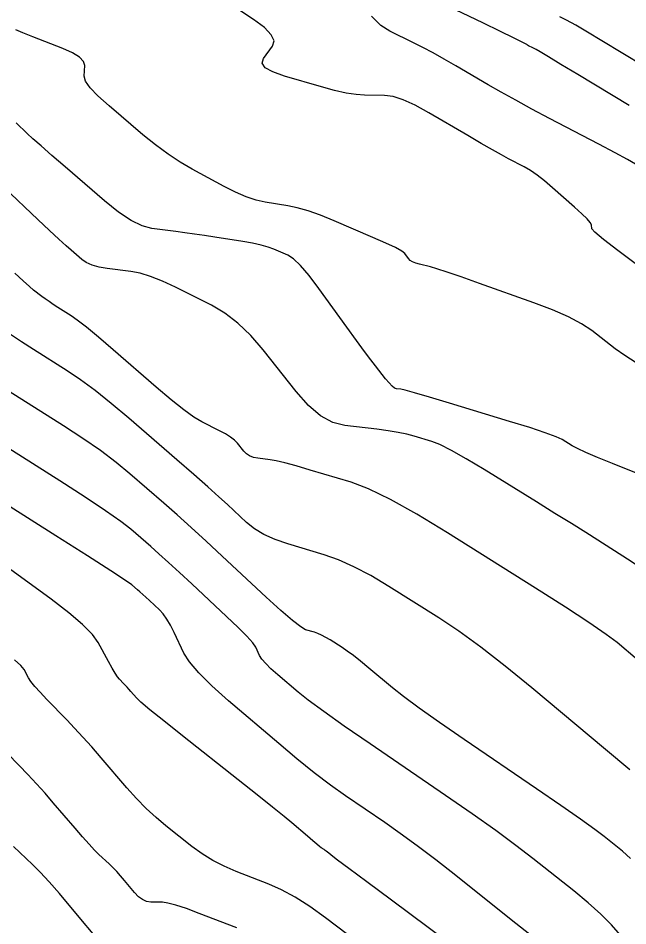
# Model space of a CAD drawing. Extents: x 2082232 to 2083549, y 592624 to 593832.
# Drawn here: x 2082413.2 to 2082450.4, y 593225.4 to 593280.8 of the extents above; entities that cross this region are included whole.
import ezdxf

# ---------------------------------------------------------------- set-up
doc = ezdxf.new("R2010")
doc.units = 0
doc.layers.add('DT_X_Contour_Major', color=7, linetype='Continuous')
doc.layers.add('DT_X_Contour_Minor', color=7, linetype='Continuous')

msp = doc.modelspace()

# ---------------------------------------------------------------- linework, layer by layer
at = {"layer": 'DT_X_Contour_Major'}
for points in [[(2082450.888, 593271.931), (2082450.4, 593272.21), (2082449.656, 593272.614), (2082448.655, 593273.143), (2082445.646, 593274.719), (2082444.566, 593275.29), (2082443.582, 593275.822), (2082442.695, 593276.316), (2082441.905, 593276.77), (2082439.928, 593277.928), (2082439.21, 593278.342), (2082438.542, 593278.712), (2082437.922, 593279.041), (2082437.352, 593279.327), (2082435.895, 593280.034), (2082435.345, 593280.397), (2082434.789, 593280.954)], [(2082451.024, 593241.665), (2082449.768, 593242.717), (2082449.104, 593243.22), (2082448.055, 593243.942), (2082446.62, 593244.881), (2082444.799, 593246.038), (2082439.429, 593249.415), (2082437.55, 593250.558), (2082435.942, 593251.454), (2082434.603, 593252.104), (2082433.534, 593252.507), (2082431.045, 593253.254), (2082430.192, 593253.503), (2082429.501, 593253.691), (2082428.973, 593253.816), (2082428.606, 593253.88), (2082427.843, 593253.969), (2082427.575, 593254.02), (2082427.342, 593254.109), (2082427.145, 593254.235), (2082426.984, 593254.398), (2082426.6, 593254.884), (2082426.424, 593255.068), (2082426.182, 593255.258), (2082425.876, 593255.452), (2082425.503, 593255.652), (2082424.425, 593256.19), (2082423.947, 593256.474), (2082423.325, 593256.921), (2082422.556, 593257.532), (2082421.643, 593258.305), (2082419.013, 593260.586), (2082418.113, 593261.358), (2082417.385, 593261.964), (2082416.828, 593262.403), (2082416.443, 593262.675), (2082415.646, 593263.179), (2082415.361, 593263.363), (2082415.103, 593263.536), (2082414.873, 593263.698), (2082414.669, 593263.849), (2082414.164, 593264.239), (2082413.91, 593264.451), (2082413.526, 593264.794), (2082413.013, 593265.267)], [(2082440.552, 593223.6), (2082436.008, 593226.986), (2082434.505, 593228.106), (2082433.407, 593228.926), (2082432.713, 593229.446), (2082432.422, 593229.667), (2082432.186, 593229.855), (2082432.101, 593229.922), (2082432.022, 593229.982), (2082431.95, 593230.035), (2082431.884, 593230.081), (2082431.717, 593230.195), (2082431.618, 593230.271), (2082431.444, 593230.412), (2082431.197, 593230.62), (2082430.876, 593230.893), (2082429.922, 593231.71), (2082429.449, 593232.104), (2082428.746, 593232.674), (2082427.812, 593233.419), (2082426.649, 593234.341), (2082423.239, 593237.031), (2082422.104, 593237.933), (2082421.258, 593238.618), (2082420.7, 593239.088), (2082420.431, 593239.342), (2082420.098, 593239.731), (2082419.977, 593239.871), (2082419.862, 593240), (2082419.754, 593240.117), (2082419.654, 593240.222), (2082419.395, 593240.487), (2082419.28, 593240.629), (2082419.132, 593240.855), (2082418.949, 593241.164), (2082418.732, 593241.558), (2082418.108, 593242.721), (2082417.752, 593243.213), (2082417.152, 593243.817), (2082416.309, 593244.533), (2082415.223, 593245.361), (2082412.001, 593247.717)]]:
    msp.add_lwpolyline(points, dxfattribs=at)
at = {"layer": 'DT_X_Contour_Minor'}
for points in [[(2082451.038, 593265.733), (2082449.822, 593266.647), (2082448.95, 593267.326), (2082448.422, 593267.769), (2082448.239, 593267.977), (2082448.208, 593268.218), (2082448.135, 593268.353), (2082447.938, 593268.578), (2082447.618, 593268.891), (2082447.174, 593269.294), (2082445.826, 593270.488), (2082445.339, 593270.903), (2082444.889, 593271.253), (2082444.476, 593271.538), (2082444.101, 593271.757), (2082443.149, 593272.256), (2082442.725, 593272.485), (2082442.168, 593272.797), (2082441.478, 593273.193), (2082440.655, 593273.672), (2082438.283, 593275.062), (2082437.447, 593275.519), (2082436.717, 593275.847), (2082436.095, 593276.046), (2082435.579, 593276.116), (2082434.347, 593276.132), (2082433.837, 593276.168), (2082433.23, 593276.264), (2082432.527, 593276.421), (2082431.728, 593276.639), (2082429.468, 593277.299), (2082428.752, 593277.552), (2082428.301, 593277.814), (2082428.114, 593278.086), (2082428.191, 593278.368), (2082428.748, 593279.132), (2082428.832, 593279.449), (2082428.665, 593279.827), (2082428.249, 593280.265), (2082427.582, 593280.763), (2082425.469, 593282.173)], [(2082450.506, 593275.499), (2082447.383, 593277.388), (2082446.346, 593278.015), (2082445.575, 593278.478), (2082445.07, 593278.778), (2082444.832, 593278.915), (2082444.553, 593279.061), (2082444.455, 593279.113), (2082444.373, 593279.157), (2082444.306, 593279.194), (2082444.254, 593279.223), (2082444.136, 593279.292), (2082443.943, 593279.39), (2082443.451, 593279.631), (2082442.661, 593280.016), (2082441.573, 593280.545), (2082438.273, 593282.146)], [(2082451.404, 593277.906), (2082448.845, 593279.455), (2082447.964, 593279.982), (2082447.243, 593280.403), (2082446.68, 593280.718), (2082446.276, 593280.927)], [(2082450.93, 593259.79), (2082450.238, 593260.235), (2082449.652, 593260.658), (2082448.229, 593261.76), (2082447.607, 593262.176), (2082446.808, 593262.6), (2082445.834, 593263.03), (2082444.683, 593263.468), (2082441.379, 593264.645), (2082440.263, 593265.038), (2082439.393, 593265.337), (2082438.77, 593265.54), (2082438.392, 593265.648), (2082437.713, 593265.809), (2082437.48, 593265.877), (2082437.29, 593265.958), (2082437.143, 593266.052), (2082437.038, 593266.161), (2082436.816, 593266.469), (2082436.632, 593266.617), (2082436.247, 593266.831), (2082435.661, 593267.111), (2082434.873, 593267.456), (2082432.504, 593268.465), (2082431.661, 593268.806), (2082430.91, 593269.074), (2082430.249, 593269.267), (2082429.681, 593269.387), (2082428.285, 593269.607), (2082427.736, 593269.728), (2082427.137, 593269.928), (2082426.486, 593270.206), (2082425.784, 593270.562), (2082423.844, 593271.617), (2082423.111, 593272.045), (2082422.365, 593272.539), (2082421.606, 593273.098), (2082420.835, 593273.724), (2082418.764, 593275.479), (2082418.086, 593276.086), (2082417.606, 593276.59), (2082417.324, 593276.991), (2082417.24, 593277.289), (2082417.28, 593277.946), (2082417.207, 593278.196), (2082416.96, 593278.452), (2082416.538, 593278.714), (2082415.94, 593278.982), (2082414.115, 593279.706), (2082413.513, 593279.946), (2082413.075, 593280.124)], [(2082452.175, 593252.582), (2082449.488, 593253.655), (2082448.578, 593254.024), (2082447.863, 593254.328), (2082447.344, 593254.567), (2082447.02, 593254.739), (2082446.418, 593255.112), (2082446.048, 593255.286), (2082445.39, 593255.529), (2082444.444, 593255.841), (2082443.21, 593256.221), (2082439.533, 593257.328), (2082438.314, 593257.692), (2082437.415, 593257.956), (2082436.835, 593258.119), (2082436.575, 593258.181), (2082436.307, 593258.212), (2082436.19, 593258.259), (2082436.039, 593258.376), (2082435.856, 593258.565), (2082435.64, 593258.824), (2082435.02, 593259.609), (2082434.736, 593259.977), (2082434.351, 593260.493), (2082433.865, 593261.157), (2082433.276, 593261.97), (2082431.572, 593264.333), (2082430.974, 593265.125), (2082430.457, 593265.729), (2082430.021, 593266.144), (2082429.666, 593266.372), (2082428.83, 593266.728), (2082428.475, 593266.858), (2082428.039, 593266.979), (2082427.521, 593267.093), (2082426.921, 593267.198), (2082425.212, 593267.467), (2082424.583, 593267.565), (2082423.978, 593267.654), (2082423.397, 593267.735), (2082422.839, 593267.809), (2082421.384, 593267.995), (2082420.794, 593268.153), (2082420.115, 593268.487), (2082419.348, 593268.997), (2082418.493, 593269.684), (2082416.095, 593271.751), (2082415.276, 593272.46), (2082414.616, 593273.036), (2082414.117, 593273.48), (2082413.778, 593273.792), (2082413.088, 593274.447)], [(2082451.059, 593247.384), (2082450.413, 593247.815), (2082448.599, 593248.964), (2082447.855, 593249.433), (2082446.982, 593249.98), (2082445.979, 593250.604), (2082444.848, 593251.305), (2082441.659, 593253.279), (2082440.562, 593253.941), (2082439.663, 593254.45), (2082438.962, 593254.803), (2082438.458, 593255.002), (2082437.379, 593255.327), (2082436.933, 593255.444), (2082436.406, 593255.552), (2082435.796, 593255.651), (2082435.105, 593255.74), (2082433.153, 593255.966), (2082432.418, 593256.159), (2082431.678, 593256.569), (2082430.932, 593257.197), (2082430.181, 593258.042), (2082428.171, 593260.585), (2082427.408, 593261.471), (2082426.628, 593262.221), (2082425.829, 593262.837), (2082425.013, 593263.317), (2082422.811, 593264.416), (2082422.022, 593264.785), (2082421.304, 593265.069), (2082420.659, 593265.266), (2082420.086, 593265.377), (2082418.655, 593265.56), (2082418.155, 593265.646), (2082417.729, 593265.767), (2082417.377, 593265.923), (2082417.099, 593266.113), (2082416.456, 593266.667), (2082416.149, 593266.941), (2082415.708, 593267.345), (2082415.134, 593267.881), (2082414.428, 593268.549), (2082412.367, 593270.503)], [(2082450.539, 593234.945), (2082449.055, 593236.195), (2082444.559, 593239.961), (2082442.94, 593241.286), (2082441.457, 593242.439), (2082440.108, 593243.419), (2082438.895, 593244.225), (2082435.841, 593246.146), (2082434.735, 593246.807), (2082433.708, 593247.351), (2082432.76, 593247.776), (2082431.891, 593248.084), (2082429.679, 593248.748), (2082428.898, 593249.016), (2082428.217, 593249.324), (2082427.634, 593249.671), (2082427.15, 593250.057), (2082425.991, 593251.139), (2082425.472, 593251.614), (2082424.786, 593252.227), (2082423.933, 593252.978), (2082422.911, 593253.867), (2082419.965, 593256.423), (2082418.902, 593257.322), (2082417.922, 593258.104), (2082417.026, 593258.768), (2082416.214, 593259.314), (2082414.159, 593260.614), (2082413.424, 593261.087), (2082412.759, 593261.533)], [(2082450.595, 593229.537), (2082450.097, 593229.99), (2082448.981, 593230.879), (2082448.408, 593231.311), (2082447.528, 593231.942), (2082446.339, 593232.77), (2082444.843, 593233.797), (2082440.443, 593236.8), (2082438.932, 593237.842), (2082437.698, 593238.715), (2082436.742, 593239.42), (2082436.064, 593239.956), (2082434.625, 593241.161), (2082434.118, 593241.578), (2082433.677, 593241.925), (2082433.302, 593242.204), (2082432.992, 593242.413), (2082432.253, 593242.877), (2082431.985, 593243.037), (2082431.737, 593243.169), (2082431.508, 593243.272), (2082431.297, 593243.346), (2082430.762, 593243.507), (2082430.461, 593243.677), (2082429.959, 593244.065), (2082429.257, 593244.673), (2082428.354, 593245.5), (2082425.678, 593247.998), (2082424.702, 593248.902), (2082423.782, 593249.741), (2082422.918, 593250.515), (2082422.11, 593251.224), (2082420.03, 593253.029), (2082419.192, 593253.719), (2082418.238, 593254.437), (2082417.169, 593255.182), (2082415.985, 593255.953), (2082412.673, 593258.048)], [(2082449.981, 593224.858), (2082449.431, 593225.482), (2082448.772, 593226.141), (2082448.002, 593226.833), (2082447.123, 593227.56), (2082444.633, 593229.542), (2082443.599, 593230.34), (2082442.367, 593231.247), (2082440.935, 593232.264), (2082439.305, 593233.39), (2082434.691, 593236.539), (2082433.119, 593237.621), (2082431.864, 593238.508), (2082430.925, 593239.199), (2082430.303, 593239.694), (2082429.065, 593240.754), (2082428.648, 593241.125), (2082428.324, 593241.445), (2082428.094, 593241.714), (2082427.957, 593241.932), (2082427.718, 593242.444), (2082427.539, 593242.705), (2082427.184, 593243.104), (2082426.652, 593243.642), (2082425.943, 593244.317), (2082423.815, 593246.303), (2082423.06, 593247.003), (2082422.391, 593247.617), (2082421.807, 593248.143), (2082421.309, 593248.582), (2082420.094, 593249.635), (2082419.482, 593250.116), (2082418.554, 593250.77), (2082417.312, 593251.595), (2082415.756, 593252.593), (2082411.186, 593255.482)], [(2082444.441, 593224.898), (2082443.31, 593225.798), (2082439.925, 593228.492), (2082438.703, 593229.452), (2082437.573, 593230.313), (2082436.537, 593231.074), (2082435.594, 593231.736), (2082433.204, 593233.367), (2082432.277, 593234.024), (2082431.287, 593234.775), (2082430.235, 593235.617), (2082429.12, 593236.551), (2082426.065, 593239.166), (2082425.035, 593240.084), (2082424.236, 593240.874), (2082423.668, 593241.538), (2082423.33, 593242.076), (2082422.739, 593243.34), (2082422.516, 593243.781), (2082422.291, 593244.158), (2082422.065, 593244.469), (2082421.837, 593244.715), (2082421.227, 593245.285), (2082421.01, 593245.486), (2082420.818, 593245.662), (2082420.65, 593245.813), (2082420.507, 593245.939), (2082420.159, 593246.241), (2082419.771, 593246.513), (2082418.87, 593247.102), (2082417.455, 593248.008), (2082415.527, 593249.232), (2082409.699, 593252.917)], [(2082434.581, 593223.948), (2082431.972, 593225.92), (2082431.022, 593226.604), (2082430.13, 593227.174), (2082429.295, 593227.633), (2082428.518, 593227.978), (2082426.522, 593228.749), (2082425.792, 593229.061), (2082425.099, 593229.419), (2082424.444, 593229.823), (2082423.826, 593230.272), (2082422.229, 593231.533), (2082421.631, 593232.032), (2082421.036, 593232.586), (2082420.444, 593233.193), (2082419.854, 593233.853), (2082418.285, 593235.687), (2082417.712, 593236.348), (2082417.173, 593236.953), (2082416.666, 593237.504), (2082416.192, 593238), (2082414.972, 593239.25), (2082414.558, 593239.684), (2082414.234, 593240.048), (2082413.999, 593240.342), (2082413.853, 593240.566), (2082413.583, 593241.07), (2082413.385, 593241.315), (2082412.994, 593241.673)], [(2082426.571, 593225.301), (2082424.27, 593226.19), (2082423.483, 593226.482), (2082422.845, 593226.692), (2082422.357, 593226.82), (2082422.02, 593226.866), (2082421.319, 593226.88), (2082421.06, 593226.919), (2082420.808, 593227.028), (2082420.563, 593227.206), (2082420.325, 593227.453), (2082419.7, 593228.205), (2082419.466, 593228.479), (2082419.233, 593228.737), (2082419, 593228.979), (2082418.768, 593229.205), (2082418.149, 593229.788), (2082417.884, 593230.052), (2082417.552, 593230.407), (2082417.154, 593230.852), (2082416.69, 593231.388), (2082415.363, 593232.939), (2082414.859, 593233.518), (2082414.343, 593234.091), (2082413.816, 593234.658), (2082413.276, 593235.22), (2082411.821, 593236.71)], [(2082418.405, 593224.208), (2082416.437, 593226.576), (2082415.737, 593227.404), (2082415.112, 593228.113), (2082414.563, 593228.703), (2082414.089, 593229.173), (2082412.925, 593230.269)]]:
    msp.add_lwpolyline(points, dxfattribs=at)

doc.saveas('drawing.dxf')
